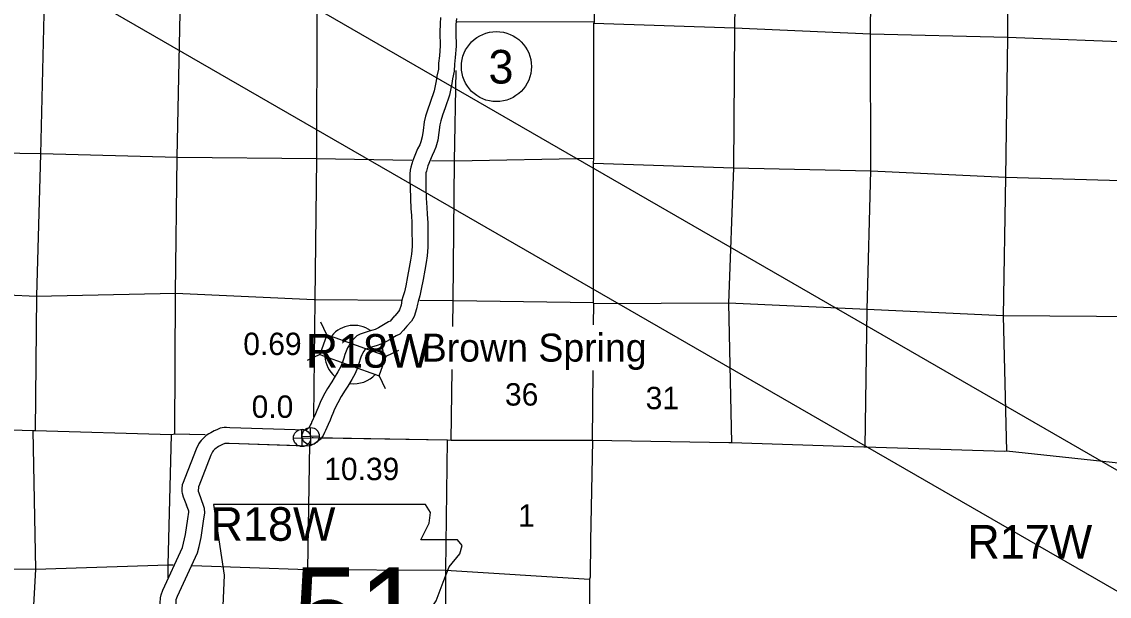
# Model space of a CAD drawing. Extents: x 369523 to 838377, y 495025 to 936819.
# Drawn here: x 618049 to 659039, y 785066 to 806739 of the extents above; entities that cross this region are included whole.
import ezdxf

# ---------------------------------------------------------------- set-up
doc = ezdxf.new("R2010")
doc.units = 0
for name, color, linetype in [('1', 7, 'Continuous'), ('21', 7, 'Continuous'), ('22', 7, 'Continuous'), ('DSN_BRDG_Annotation', 7, 'Continuous'), ('DSN_DRFT_Common-Annotations', 7, 'Continuous'), ('DSN_DRFT_Common-Line', 7, 'Continuous'), ('DSN_DRFT_Junk-No-Plot', 7, 'Continuous'), ('Level 1', 7, 'Continuous'), ('Level 15', 7, 'Continuous'), ('Level 21', 7, 'Continuous'), ('Level 22', 7, 'Continuous'), ('Level 6', 7, 'Continuous')]:
    doc.layers.add(name, color=color, linetype=linetype)

msp = doc.modelspace()

# ---------------------------------------------------------------- linework, layer by layer
at = {"layer": '1'}
for start, end in [(55.571, 140.0308), (0.6969, 20.8357), (183.8141, 228.5639), (262.0275, 317.3941)]:
    msp.add_arc((630574, 794184), 1100, start, end, dxfattribs=at)
at = {"layer": '21'}
for p, q in [((459282, 905322), (715348, 757482)), ((708796, 756692), (471020, 893972))]:
    msp.add_line(p, q, dxfattribs=at)
at = {"layer": '22'}
msp.add_lwpolyline([(625279, 788532), (625679, 785867), (625501, 781826), (625856, 781604), (626523, 781604), (626523, 780183), (632118, 780183), (632385, 780760), (632296, 781692), (632429, 782758), (632918, 783602), (633228, 784224), (633672, 784890), (633939, 785601), (634161, 786178), (634561, 786666), (634650, 786977), (634472, 787199), (633095, 787199), (633406, 787821), (633450, 788221), (633266, 788528)], close=True, dxfattribs=at)
at = {"layer": 'DSN_DRFT_Common-Annotations'}
for p, q in [((628624, 790715), (628609, 791366)), ((628614, 791098), (629265, 791113)), ((628947, 790780), (628932, 791431)), ((628291, 791033), (628942, 791048))]:
    msp.add_line(p, q, dxfattribs=at)
for centre in [(628617, 791041), (628939, 791106)]:
    msp.add_circle(centre, 326, dxfattribs=at)
at = {"layer": 'DSN_DRFT_Common-Line'}
msp.add_circle((635940, 805047), 1320, dxfattribs=at)
at = {"layer": 'Level 1'}
for points in [[(633836, 806897), (633814, 806672), (633810, 806335), (633822, 805836), (633790, 805450), (633761, 805181), (633752, 804953), (633697, 804689), (633671, 804507), (633597, 804128), (633441, 803690), (633344, 803399), (633268, 803171), (633217, 802959), (633177, 802639), (633147, 802397), (633091, 802209), (633048, 802101), (632971, 801946), (632789, 801505), (632719, 801255), (632694, 801143), (632678, 801003), (632682, 800790), (632684, 800487), (632697, 800066), (632715, 799685), (632738, 799436), (632753, 799141), (632757, 798763), (632759, 798466), (632759, 798257), (632737, 797976), (632704, 797750), (632657, 797466), (632595, 797129), (632523, 796775), (632473, 796550), (632419, 796364), (632376, 796230), (632345, 796046), (632292, 795868), (632254, 795806), (632110, 795647)], [(634435, 806860), (634414, 806639), (634410, 806339), (634423, 805818), (634388, 805393), (634360, 805137), (634350, 804880), (634288, 804585), (634262, 804406), (634177, 803969), (634008, 803495), (633913, 803209), (633845, 803006), (633808, 802851), (633772, 802566), (633737, 802274), (633658, 802010), (633595, 801856), (633518, 801699), (633358, 801309), (633301, 801108), (633286, 801043), (633278, 800975), (633282, 800799), (633284, 800498), (633296, 800089), (633313, 799727), (633336, 799480), (633353, 799159), (633357, 798768), (633359, 798469), (633359, 798234), (633334, 797909), (633297, 797657), (633248, 797362), (633184, 797016), (633110, 796650), (633054, 796401), (632992, 796188), (632960, 796088), (632930, 795911), (632845, 795621), (632736, 795445), (632555, 795245)], [(632105, 795641), (631986, 795502), (631938, 795448), (631877, 795420), (631626, 795267), (631500, 795192), (631371, 795135), (631279, 795105), (631144, 795068), (630998, 795019), (630923, 794997), (630803, 794950), (630684, 794887), (630563, 794783), (630457, 794661), (630372, 794519), (630330, 794435), (630272, 794307), (630230, 794189), (630194, 794053), (630143, 793899), (630071, 793732), (629967, 793535), (629829, 793307), (629737, 793159), (629572, 792906), (629423, 792641), (629297, 792369), (629217, 792187), (629170, 792069), (629118, 791942), (629074, 791839), (629035, 791754), (628970, 791617), (628966, 791597), (628960, 791584), (628924, 791518), (628885, 791434), (628863, 791402), (628822, 791378), (628764, 791331), (625895, 791422), (625768, 791432), (625677, 791430), (625605, 791419), (625529, 791401), (625457, 791374), (625402, 791350), (625308, 791310), (625235, 791270), (625170, 791235), (625101, 791195), (624999, 791131), (624901, 791034), (624815, 790942), (624738, 790848)], [(632560, 795250), (632438, 795108), (632306, 794958), (632161, 794890), (631935, 794753), (631777, 794658), (631585, 794573), (631451, 794530), (631320, 794494), (631177, 794446), (631116, 794428), (631054, 794404), (631024, 794388), (630987, 794357), (630945, 794307), (630898, 794230), (630872, 794177), (630830, 794083), (630804, 794011), (630769, 793881), (630704, 793685), (630612, 793472), (630489, 793240), (630341, 792994), (630243, 792837), (630086, 792596), (629958, 792367), (629843, 792121), (629770, 791956), (629726, 791844), (629672, 791712), (629600, 791541), (629497, 791315), (629460, 791247), (629407, 791133), (629304, 790987), (629219, 790916), (629164, 790883), (629102, 790834), (629025, 790787), (628895, 790727), (625862, 790823), (625750, 790832), (625732, 790831), (625721, 790830), (625701, 790825), (625683, 790818), (625642, 790800), (625570, 790769), (625521, 790743), (625463, 790711), (625410, 790681), (625374, 790658), (625331, 790616), (625268, 790548), (625236, 790509)], [(628764, 791331), (625895, 791422), (625768, 791432), (625677, 791430), (625605, 791419), (625529, 791401), (625457, 791374), (625402, 791350), (625308, 791310), (625235, 791270), (625170, 791235), (625101, 791195), (624999, 791131), (624901, 791034), (624815, 790942), (624718, 790823), (624628, 790613), (624106, 789290)], [(628753, 790732), (625862, 790823), (625750, 790832), (625732, 790831), (625721, 790830), (625701, 790825), (625683, 790818), (625642, 790800), (625570, 790769), (625521, 790743), (625463, 790711), (625410, 790681), (625374, 790658), (625331, 790616), (625268, 790548), (625236, 790509), (625182, 790384), (624723, 789219)], [(624268, 788490), (624145, 788805), (624112, 788942), (624098, 789022), (624092, 789106), (624106, 789290)], [(624827, 788708), (624718, 788987), (624713, 789010), (624723, 789219)], [(623830, 779478), (623838, 781264), (623863, 784204), (623870, 784801), (623872, 784936), (623873, 784941), (623922, 785065), (624679, 786710), (624736, 786938), (624810, 787284), (624899, 787896), (624949, 788217), (624938, 788373), (624904, 788495), (624830, 788701)], [(623230, 779481), (623238, 781268), (623263, 784210), (623270, 784810), (623273, 785007), (623298, 785118), (623370, 785300), (624111, 786910), (624152, 787074), (624220, 787390), (624306, 787984), (624345, 788242), (624343, 788271), (624332, 788314), (624265, 788498)]]:
    msp.add_lwpolyline(points, dxfattribs=at)
at = {"layer": 'Level 15'}
for points in [[(639605, 795302), (639614, 796097), (639603, 796141), (639603, 801405), (639617, 801574), (639609, 806673), (639635, 806730), (639701, 811822), (639697, 811886), (639701, 817074), (639702, 817195)], [(639560, 790947), (639587, 793582)]]:
    msp.add_lwpolyline(points, dxfattribs=at)
at = {"layer": 'Level 21'}
for p, q in [((629553, 794932), (629328, 795409)), ((629286, 794186), (628808, 793961)), ((631789, 794129), (632267, 794354)), ((631522, 793383), (631747, 792906))]:
    msp.add_line(p, q, dxfattribs=at)
msp.add_lwpolyline([(629286, 794186), (631522, 793383), (631789, 794129), (629553, 794932)], close=True, dxfattribs=at)
at = {"layer": 'Level 22'}
for points in [[(618849, 822243), (618876, 817454), (618873, 812234), (618886, 807031), (618756, 801748), (618602, 796403), (618555, 791305)], [(623823, 791181), (623850, 796494), (623904, 801631), (624018, 807069), (624063, 812181), (624162, 817411), (624142, 819167)], [(644968, 815427), (644993, 811758), (644914, 806501), (644880, 801234), (644688, 796117), (644805, 790850)], [(629300, 814799), (629297, 812056), (629169, 806899), (629161, 801565), (629098, 796252), (629043, 791825)], [(649841, 790685), (649920, 795884), (650054, 801119), (650045, 806270), (650091, 811568), (650119, 813367)], [(655198, 807151), (655202, 806144), (655123, 800881), (655037, 795647), (655161, 790535)], [(639635, 806730), (634465, 806728)], [(644914, 806501), (639609, 806673)], [(670863, 805655), (665609, 805753), (660414, 805946), (655202, 806144), (650045, 806270), (644914, 806501)], [(634294, 795238), (634306, 796212), (634362, 801475), (634417, 804897)], [(632757, 801505), (629163, 801563), (623920, 801617), (618766, 801750), (613214, 801846), (608109, 801994)], [(639617, 801574), (634374, 801479), (633493, 801493)], [(639603, 801405), (644880, 801234)], [(644880, 801234), (650054, 801119), (655123, 800881), (660357, 800726), (665653, 800469), (670854, 800441)], [(632349, 796224), (629074, 796246), (623848, 796488), (618595, 796373), (613237, 796629)], [(639603, 796141), (634328, 796210), (633059, 796219)], [(644688, 796117), (639614, 796097)], [(670834, 795156), (665583, 795191), (660321, 795609), (655037, 795647), (649920, 795884), (644688, 796117)], [(634240, 790947), (634274, 793614)], [(618471, 791305), (618565, 786094), (618296, 781074), (618333, 775883)], [(623569, 785758), (623573, 786255), (623696, 791159)], [(628893, 790811), (628814, 786078), (628754, 780883), (628781, 775538)], [(633988, 775334), (634020, 780596), (634031, 786052), (634097, 790950)], [(613062, 786121), (618565, 786094), (623573, 786255), (623762, 786249)], [(624474, 786225), (628814, 786078), (634031, 786052), (639455, 785710)]]:
    msp.add_lwpolyline(points, dxfattribs=at)
at = {"layer": 'Level 6'}
for points in [[(624919, 791154), (623823, 791181), (623696, 791159), (618555, 791305), (618471, 791305), (613155, 791467), (608034, 791531), (607908, 791519)], [(624959, 791153), (623823, 791181), (623696, 791159), (618555, 791305), (618471, 791305), (613155, 791467), (608034, 791531), (607908, 791519)], [(644697, 790852), (639560, 790947), (634240, 790947), (634097, 790950), (629033, 791039), (628990, 791044)], [(644697, 790852), (639560, 790947), (634240, 790947), (634097, 790950), (629376, 791033)], [(639560, 790947), (639488, 787161)], [(639560, 790947), (639488, 787161)], [(681659, 790055), (676443, 790009), (676358, 790002), (670763, 790024), (665473, 789939), (665384, 789934), (660241, 789994), (660201, 789995), (655161, 790535), (655099, 790533), (649841, 790685), (649783, 790687), (644805, 790850), (644697, 790852)], [(639488, 787161), (639468, 785788), (639455, 785710), (639431, 780540), (639429, 780454), (639256, 775233)]]:
    msp.add_lwpolyline(points, dxfattribs=at)

# ---------------------------------------------------------------- texts
at = {"layer": '1'}
msp.add_text('Brown Spring', height=1056, dxfattribs=at).set_placement((633126, 793918))
at = {"layer": '21'}
for s, p in [('R18W', (628750, 793690)), ('R18W', (625165, 787158)), ('R17W', (653690, 786488))]:
    msp.add_text(s, height=1267.2, dxfattribs=at).set_placement(p)
at = {"layer": '22'}
msp.add_text('51', height=3326.4, dxfattribs=at).set_placement((628273, 782834))
at = {"layer": 'DSN_BRDG_Annotation'}
for s, p in [('0.0', (626715, 791796)), ('10.39', (629451, 789446))]:
    msp.add_text(s, height=844.8, dxfattribs=at).set_placement(p)
at = {"layer": 'DSN_DRFT_Common-Line'}
msp.add_text('3', height=1267, dxfattribs=at).set_placement((635642, 804408))
at = {"layer": 'DSN_DRFT_Junk-No-Plot'}
msp.add_text('0.69', height=844.8, dxfattribs=at).set_placement((626399, 794165))
at = {"layer": 'Level 22'}
for s, height, p in [('36', 844.8, (636263, 792259)), ('31', 844.8, (641565, 792122)), ('1', 845, (636758, 787688))]:
    msp.add_text(s, height=height, dxfattribs=at).set_placement(p)

doc.saveas('drawing.dxf')
